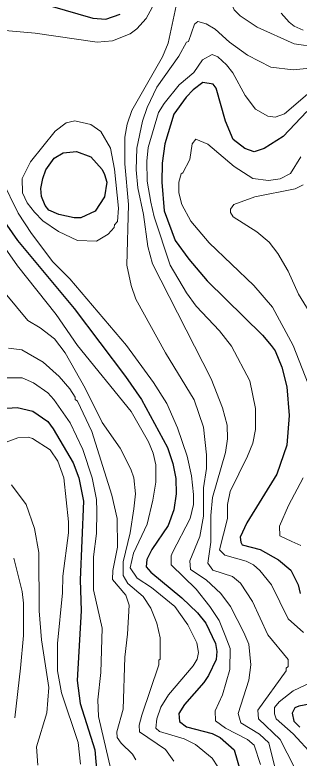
# Model space of a CAD drawing. Extents: x 423 to 448.8, y 7456.3 to 7484.
# Drawn here: x 435.491 to 436.1, y 7474.202 to 7475.791 of the extents above; entities that cross this region are included whole.
import ezdxf

# ---------------------------------------------------------------- set-up
doc = ezdxf.new("R2010")
doc.units = 0
doc.header["$LTSCALE"] = 0.032
doc.layers.add('1', color=7, linetype='Continuous', lineweight=25)
doc.layers.add('2', color=7, linetype='Continuous', lineweight=13)

msp = doc.modelspace()

# ---------------------------------------------------------------- linework, layer by layer
at = {"layer": '1'}
for points in [[(435.5672, 7475.8104), (435.6585, 7475.7841), (435.6863, 7475.7825), (435.7165, 7475.7926)], [(436.1163, 7475.5845), (436.0653, 7475.5312), (436.0251, 7475.5056), (436.0035, 7475.4987), (435.9834, 7475.5056), (435.9586, 7475.525), (435.9423, 7475.5637), (435.9222, 7475.6348), (435.9161, 7475.6433), (435.8936, 7475.6464), (435.8727, 7475.631), (435.858, 7475.6155), (435.8317, 7475.5792), (435.8124, 7475.5157), (435.807, 7475.474), (435.8062, 7475.4337), (435.8109, 7475.3719), (435.8348, 7475.3084), (435.8634, 7475.269), (435.9029, 7475.2226), (436.0212, 7475.1065), (436.0398, 7475.0841), (436.0483, 7475.0725), (436.063, 7475.0377), (436.0731, 7474.996), (436.0785, 7474.9341), (436.0731, 7474.8707), (436.0522, 7474.8088), (435.988, 7474.7051), (435.9733, 7474.6742), (435.9748, 7474.6634), (435.9779, 7474.6579), (436.0166, 7474.6479), (436.0557, 7474.6255), (436.0823, 7474.6038), (436.0978, 7474.5721), (436.1017, 7474.5535)], [(435.4628, 7475.3579), (435.4968, 7475.3084), (435.6183, 7475.163), (435.7281, 7475.0176), (435.7621, 7474.9689), (435.8178, 7474.866), (435.8294, 7474.832), (435.8356, 7474.7995), (435.8364, 7474.767), (435.8317, 7474.733), (435.8194, 7474.699), (435.7846, 7474.6479), (435.7737, 7474.6262), (435.7722, 7474.6108), (435.7822, 7474.5992), (435.8487, 7474.5442), (435.882, 7474.5125), (435.8998, 7474.4901), (435.9207, 7474.4468), (435.9238, 7474.4298), (435.9222, 7474.4128), (435.906, 7474.3787), (435.8959, 7474.3633), (435.8542, 7474.3161), (435.8426, 7474.2968), (435.8441, 7474.2797), (435.8588, 7474.2689), (435.9137, 7474.2542), (435.9308, 7474.2457), (435.9609, 7474.2194), (435.9748, 7474.1699)], [(435.4636, 7474.9495), (435.4961, 7474.9518), (435.5301, 7474.9434), (435.5618, 7474.9217), (435.5734, 7474.9062), (435.6159, 7474.8335), (435.6283, 7474.8011), (435.6384, 7474.7515), (435.6314, 7474.5829), (435.633, 7474.5164), (435.6245, 7474.3679), (435.6314, 7474.3184), (435.6623, 7474.2194), (435.6685, 7474.1529)], [(436.1721, 7474.3261), (436.0994, 7474.313), (436.0908, 7474.3091), (436.0846, 7474.2975), (436.0885, 7474.2805), (436.1009, 7474.2681)]]:
    msp.add_lwpolyline(points, dxfattribs=at)
msp.add_lwpolyline([(435.551, 7475.4415), (435.5579, 7475.46), (435.5757, 7475.4848), (435.5951, 7475.4964), (435.6237, 7475.4994), (435.6539, 7475.4878), (435.6786, 7475.4608), (435.6832, 7475.4502), (435.6879, 7475.4337), (435.6832, 7475.402), (435.6631, 7475.3718), (435.6329, 7475.3572), (435.6183, 7475.3571), (435.5858, 7475.3641), (435.5641, 7475.3734), (435.5564, 7475.3834), (435.5487, 7475.4028), (435.5471, 7475.4198)], close=True, dxfattribs=at)
at = {"layer": '2'}
for points in [[(436.138, 7475.7222), (436.0893, 7475.7292), (436.0097, 7475.7647), (435.9733, 7475.7895), (435.9609, 7475.8019), (435.9431, 7475.8452), (435.9338, 7475.8869), (435.9277, 7475.8916), (435.8565, 7475.8916), (435.8456, 7475.8731), (435.841, 7475.8313), (435.8194, 7475.7307), (435.8077, 7475.7014), (435.742, 7475.5869), (435.7319, 7475.5575), (435.7266, 7475.5297), (435.7266, 7475.4724), (435.7343, 7475.3858), (435.7312, 7475.2558), (435.7405, 7475.2125), (435.7505, 7475.1831), (435.8139, 7475.0687), (435.875, 7474.9681)], [(435.7946, 7475.8251), (435.7722, 7475.7833), (435.7528, 7475.7616), (435.7381, 7475.7508), (435.7003, 7475.7361), (435.6678, 7475.7331), (435.5347, 7475.7524), (435.462, 7475.7586), (435.4203, 7475.7531), (435.3978, 7475.74), (435.3847, 7475.7137), (435.3878, 7475.6936), (435.4195, 7475.6116)], [(436.1087, 7475.7586), (436.0893, 7475.7671), (436.0785, 7475.7756), (436.0614, 7475.7949)], [(436.1442, 7475.6797), (436.087, 7475.6735), (436.039, 7475.6797), (435.9895, 7475.7052), (435.9509, 7475.733), (435.9199, 7475.7609), (435.9006, 7475.7725), (435.8828, 7475.7771), (435.8758, 7475.7717), (435.8627, 7475.7346), (435.8588, 7475.733), (435.8425, 7475.7029), (435.7954, 7475.6364), (435.7745, 7475.5931), (435.7644, 7475.5637), (435.7528, 7475.5064), (435.7513, 7475.46), (435.7544, 7475.4214), (435.7667, 7475.3641), (435.7761, 7475.2961), (435.7861, 7475.2589), (435.9114, 7475.0129), (435.9361, 7474.9511), (435.9454, 7474.914), (435.9462, 7474.8846), (435.9423, 7474.8552), (435.9145, 7474.7593), (435.9106, 7474.7206), (435.9106, 7474.6634), (435.9045, 7474.6185), (435.9152, 7474.6038), (435.9571, 7474.5899), (435.974, 7474.5759), (436.0003, 7474.5365), (436.0328, 7474.4654), (436.0762, 7474.4128), (436.0762, 7474.3973), (436.0723, 7474.3942), (436.0723, 7474.388), (436.0112, 7474.3045), (436.0127, 7474.2859), (436.0591, 7474.2418), (436.104, 7474.1536)], [(436.1427, 7475.6433), (436.0684, 7475.5799), (436.0483, 7475.5722), (436.0329, 7475.5745), (436.0065, 7475.59), (435.9841, 7475.6186), (435.9578, 7475.6673), (435.9446, 7475.6843), (435.9261, 7475.7013), (435.9137, 7475.7068), (435.8928, 7475.6951), (435.8743, 7475.6681), (435.8433, 7475.6418), (435.8108, 7475.6016), (435.7985, 7475.5822), (435.7768, 7475.508), (435.7737, 7475.4786), (435.7745, 7475.4353), (435.7822, 7475.3904), (435.7892, 7475.3595), (435.824, 7475.2558), (435.8588, 7475.1971), (435.8797, 7475.1684), (435.9292, 7475.1158), (435.9547, 7475.0826), (435.9942, 7475.0083), (436.0066, 7474.9496), (436.0066, 7474.9047), (436.0004, 7474.8753), (435.9895, 7474.8475), (435.9524, 7474.7717), (435.9462, 7474.7438), (435.9462, 7474.7144), (435.9292, 7474.6471), (435.9408, 7474.6355), (435.9864, 7474.6231), (436.0019, 7474.6154), (436.0158, 7474.603), (436.0405, 7474.5721), (436.0761, 7474.4994), (436.1094, 7474.47)], [(436.1032, 7475.4878), (436.0816, 7475.4523), (436.0592, 7475.4407), (436.0344, 7475.4368), (436.0004, 7475.4415), (435.9609, 7475.467), (435.9045, 7475.5149), (435.8789, 7475.5258), (435.8712, 7475.5157), (435.8658, 7475.4817), (435.8511, 7475.4538), (435.8472, 7475.4515), (435.8426, 7475.4337), (435.8426, 7475.4105), (435.8488, 7475.3858), (435.8681, 7475.3502), (435.9075, 7475.3038), (436.0027, 7475.2125), (436.0429, 7475.1661), (436.087, 7475.0841), (436.1194, 7475.0022)], [(435.4635, 7475.4384), (435.4984, 7475.3672), (435.527, 7475.3239), (435.5726, 7475.2628), (435.609, 7475.2265), (435.7304, 7475.0841), (435.7884, 7475.0052), (435.8163, 7474.9604), (435.8394, 7474.9078), (435.8603, 7474.8475), (435.8696, 7474.8057), (435.8735, 7474.7655), (435.8735, 7474.7438), (435.8665, 7474.7144), (435.8287, 7474.6417), (435.8256, 7474.634), (435.8256, 7474.6154), (435.8797, 7474.5628), (435.9083, 7474.5257), (435.9284, 7474.4963), (435.9416, 7474.4638), (435.9524, 7474.436), (435.9516, 7474.3911), (435.9354, 7474.337), (435.9199, 7474.3029), (435.9207, 7474.2812), (435.9423, 7474.2658), (435.9895, 7474.2418), (436.0034, 7474.2294), (436.0174, 7474.1877)], [(436.1086, 7475.4275), (436.0916, 7475.419), (436.005, 7475.402), (435.9601, 7475.3858), (435.9532, 7475.3757), (435.9532, 7475.3688), (435.9586, 7475.3594), (436.0089, 7475.327), (436.0359, 7475.3053), (436.0545, 7475.2806), (436.0761, 7475.2435), (436.0986, 7475.194), (436.1519, 7475.1073)], [(435.9261, 7474.183), (435.9137, 7474.2016), (435.8782, 7474.231), (435.8534, 7474.2426), (435.8008, 7474.2588), (435.7931, 7474.2658), (435.7954, 7474.2859), (435.8039, 7474.3107), (435.8201, 7474.337), (435.8727, 7474.3989), (435.8813, 7474.4135), (435.8843, 7474.4274), (435.8805, 7474.4484), (435.8619, 7474.487), (435.834, 7474.5257), (435.7838, 7474.5667), (435.7529, 7474.5868), (435.7381, 7474.6084), (435.7451, 7474.6402), (435.7745, 7474.702), (435.7869, 7474.7531), (435.7931, 7474.7918), (435.7931, 7474.8289), (435.7876, 7474.8536), (435.7776, 7474.8784), (435.7405, 7474.9433), (435.6252, 7475.0841), (435.5796, 7475.1507), (435.4968, 7475.2543), (435.4705, 7475.2922)], [(435.4705, 7475.1963), (435.5192, 7475.1375), (435.5456, 7475.122), (435.5765, 7475.0981), (435.5989, 7475.0686), (435.6422, 7474.9929), (435.6786, 7474.9194), (435.7165, 7474.8644), (435.7397, 7474.8196), (435.7459, 7474.8011), (435.7498, 7474.767), (435.7459, 7474.7345), (435.7381, 7474.6835), (435.7235, 7474.6216), (435.7235, 7474.5922), (435.7335, 7474.5752), (435.766, 7474.5473), (435.7822, 7474.5226), (435.7954, 7474.4901), (435.8024, 7474.4592), (435.8024, 7474.4135), (435.7993, 7474.4112), (435.7993, 7474.4011), (435.7629, 7474.2937), (435.7575, 7474.272), (435.7582, 7474.2581), (435.8139, 7474.2202), (435.8317, 7474.1954)], [(435.4775, 7475.0787), (435.5061, 7475.0748), (435.5518, 7475.0486), (435.5865, 7475.0176), (435.609, 7474.9913), (435.6206, 7474.9735), (435.6206, 7474.9688), (435.6252, 7474.965), (435.6561, 7474.9001), (435.6987, 7474.7639), (435.7103, 7474.7144), (435.7111, 7474.6525), (435.701, 7474.603), (435.7002, 7474.5837), (435.7289, 7474.5504), (435.7358, 7474.5288), (435.7327, 7474.4669), (435.7266, 7474.4174), (435.7235, 7474.306), (435.7095, 7474.2581), (435.7103, 7474.2457), (435.7188, 7474.2333), (435.7435, 7474.2101), (435.7505, 7474.1978)], [(435.4589, 7475.0153), (435.5069, 7475.0153), (435.5316, 7475.0044), (435.5618, 7474.9828), (435.5749, 7474.9689), (435.6097, 7474.9186), (435.6368, 7474.8614), (435.6569, 7474.8011), (435.6662, 7474.7546), (435.667, 7474.7299), (435.6662, 7474.6819), (435.66, 7474.6324), (435.66, 7474.5613), (435.6786, 7474.4793), (435.6755, 7474.3849), (435.6693, 7474.3261), (435.6701, 7474.2906), (435.6972, 7474.1745)], [(435.875, 7474.9681), (435.8952, 7474.9093), (435.9014, 7474.8506), (435.9014, 7474.8212), (435.8952, 7474.7794), (435.8952, 7474.7191), (435.8874, 7474.6757), (435.8658, 7474.6239), (435.8673, 7474.6053), (435.9006, 7474.5829), (435.9323, 7474.5535), (435.9532, 7474.5257), (435.9817, 7474.4701), (435.9919, 7474.4457), (435.9962, 7474.4015), (435.9919, 7474.3687), (435.9691, 7474.2973), (435.9748, 7474.2773), (436.0148, 7474.253), (436.0347, 7474.2345), (436.059, 7474.136)], [(435.4651, 7474.8745), (435.4976, 7474.8869), (435.52, 7474.8884), (435.5293, 7474.8853), (435.5672, 7474.8613), (435.5834, 7474.8366), (435.5966, 7474.8011), (435.6059, 7474.7067), (435.6059, 7474.6835), (435.5943, 7474.5907), (435.5935, 7474.5551), (435.5827, 7474.4468), (435.5827, 7474.388), (435.5912, 7474.3416), (435.6268, 7474.2349), (435.6322, 7474.1885)], [(436.1086, 7474.8011), (436.0769, 7474.7423), (436.0576, 7474.6974), (436.0583, 7474.6773), (436.0839, 7474.6649), (436.1032, 7474.6564)], [(435.5409, 7474.1869), (435.5378, 7474.2256), (435.5602, 7474.2983), (435.5641, 7474.3524), (435.5487, 7474.4545), (435.5432, 7474.5164), (435.5425, 7474.6417), (435.5332, 7474.6928), (435.5154, 7474.7438), (435.4845, 7474.7863)], [(435.4914, 7474.2875), (435.5038, 7474.3942), (435.51, 7474.4638), (435.51, 7474.5334), (435.5069, 7474.5582), (435.4891, 7474.6293)], [(436.1744, 7474.3872), (436.087, 7474.3455), (436.0568, 7474.3222), (436.0468, 7474.3099), (436.0468, 7474.296), (436.0506, 7474.2859), (436.087, 7474.2534), (436.1288, 7474.2078)]]:
    msp.add_lwpolyline(points, dxfattribs=at)
msp.add_lwpolyline([(435.6198, 7475.5644), (435.6539, 7475.5567), (435.6755, 7475.542), (435.6964, 7475.5064), (435.7049, 7475.4616), (435.7134, 7475.3781), (435.7111, 7475.3494), (435.7049, 7475.3424), (435.7041, 7475.3362), (435.691, 7475.3224), (435.6662, 7475.3076), (435.6252, 7475.3084), (435.585, 7475.3277), (435.551, 7475.351), (435.5332, 7475.3695), (435.5177, 7475.3896), (435.5076, 7475.4105), (435.5069, 7475.4414), (435.5247, 7475.4771), (435.578, 7475.5428), (435.6012, 7475.5606)], close=True, dxfattribs=at)

doc.saveas('drawing.dxf')
